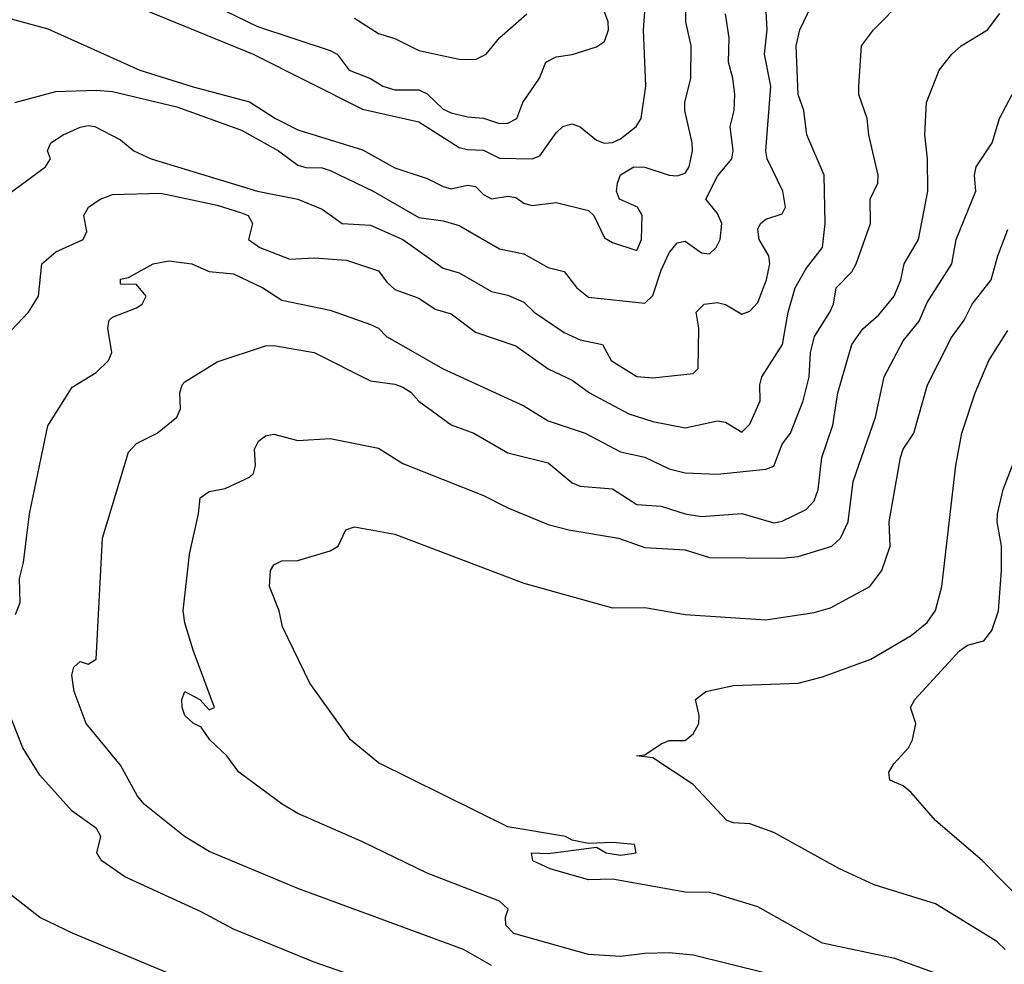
# Model space of a CAD drawing. Header units: metres. Extents: x -46681 to -43747, y -240911 to -237677.
# Tile 326 of 656: x -44586 to -44525, y -240567 to -240508. Entities that reach past the tile are written whole.
import ezdxf

# ---------------------------------------------------------------- set-up
doc = ezdxf.new("R2010")
doc.units = ezdxf.units.M
doc.layers.add('CONTOUR_INDEX', color=1, linetype='Continuous')
doc.layers.add('CONTOUR_INTER', color=3, linetype='Continuous')

msp = doc.modelspace()

# ---------------------------------------------------------------- linework, layer by layer
at = {"layer": 'CONTOUR_INDEX'}
for points, elevation in [([(-44586.595, -240545.26), (-44586.301, -240544.52), (-44586.355, -240543.02), (-44586.095, -240542.033), (-44585.73, -240539.02), (-44584.595, -240533.566), (-44583.095, -240531.163), (-44581.595, -240530.266), (-44580.826, -240529.52), (-44580.622, -240529.02), (-44580.872, -240527.52), (-44580.794, -240527.02), (-44580.595, -240526.828), (-44579.095, -240526.246), (-44578.757, -240526.02), (-44578.506, -240525.52), (-44579.095, -240524.802), (-44580.095, -240524.793), (-44580.095, -240524.471), (-44579.595, -240524.363), (-44578.06, -240523.52), (-44577.095, -240523.329), (-44575.666, -240523.52), (-44574.595, -240524.001), (-44573.095, -240524.148), (-44571.262, -240525.02), (-44570.095, -240525.781), (-44567.095, -240526.404), (-44564.595, -240527.289), (-44564.103, -240527.52), (-44563.613, -240528.02), (-44560.095, -240530.026), (-44555.095, -240532.326), (-44553.595, -240533.246), (-44551.298, -240534.02), (-44549.095, -240535.169), (-44547.595, -240535.515), (-44546.095, -240536.229), (-44545.095, -240536.484), (-44543.095, -240536.556), (-44540.095, -240536.258), (-44539.595, -240536.066), (-44539.095, -240534.7), (-44538.579, -240534.02), (-44537.779, -240532.02), (-44537.411, -240530.52), (-44537.332, -240529.02), (-44537.087, -240528.02), (-44536.129, -240526.52), (-44535.911, -240526.02), (-44535.737, -240525.02), (-44534.768, -240524.02), (-44534.493, -240523.52), (-44533.623, -240521.02), (-44533.636, -240519.52), (-44533.165, -240518.52), (-44533.143, -240518.02), (-44533.726, -240515.52), (-44533.813, -240514.52), (-44534.338, -240513.02), (-44534.343, -240512.52), (-44534.169, -240510.02), (-44533.433, -240509.02), (-44531.595, -240507.138)], 120), ([(-44579.095, -240507.567), (-44571.876, -240510.52), (-44565.095, -240513.941), (-44561.595, -240514.728), (-44559.095, -240516.306), (-44558.595, -240516.446), (-44557.595, -240516.477), (-44556.595, -240516.974), (-44554.573, -240517.02), (-44554.095, -240516.823), (-44553.095, -240515.396), (-44552.671, -240515.02), (-44552.095, -240514.842), (-44551.595, -240515.033), (-44550.595, -240515.852), (-44550.095, -240516.049), (-44549.595, -240516.001), (-44549.095, -240515.771), (-44548.134, -240515.02), (-44547.825, -240514.52), (-44547.543, -240512.52), (-44547.683, -240509.02), (-44547.529, -240507.02)], 115), ([(-44524.095, -240563.146), (-44526.671, -240560.52), (-44529.581, -240558.02), (-44531.095, -240556.297), (-44531.595, -240555.879), (-44532.415, -240555.52), (-44532.467, -240555.02), (-44532.173, -240554.52), (-44531.256, -240553.52), (-44531.018, -240553.02), (-44530.811, -240552.02), (-44531.137, -240551.02), (-44530.87, -240550.52), (-44528.095, -240547.508), (-44527.595, -240547.158), (-44526.595, -240546.893), (-44526.095, -240546.259), (-44525.688, -240545.02), (-44525.489, -240542.52), (-44525.492, -240541.02), (-44525.77, -240539.52), (-44525.741, -240539.02), (-44525.401, -240537.52), (-44524.627, -240535.52)], 125), ([(-44562.095, -240568.897), (-44568.095, -240566.8), (-44573.095, -240564.751), (-44575.095, -240563.682), (-44579.829, -240561.52), (-44581.251, -240560.52), (-44581.558, -240560.02), (-44581.311, -240559.02), (-44581.587, -240558.52), (-44583.095, -240557.455), (-44585.095, -240555.211), (-44586.138, -240553.52), (-44587.595, -240549.915)], 120)]:
    msp.add_lwpolyline(points, dxfattribs=dict(at, elevation=elevation))
at = {"layer": 'CONTOUR_INTER'}
for points, elevation in [([(-44587.095, -240508.283), (-44584.595, -240508.959), (-44578.902, -240511.52), (-44575.595, -240512.555), (-44572.095, -240513.477), (-44570.479, -240514.52), (-44569.095, -240515.211), (-44565.095, -240516.466), (-44563.095, -240517.571), (-44561.095, -240518.228), (-44560.095, -240518.727), (-44559.595, -240518.874), (-44558.595, -240518.652), (-44558.095, -240518.736), (-44557.595, -240519.217), (-44557.095, -240519.487), (-44556.095, -240519.329), (-44555.595, -240519.414), (-44555.095, -240519.757), (-44554.595, -240519.907), (-44553.095, -240519.722), (-44551.095, -240520.219), (-44550.763, -240520.52), (-44550.095, -240521.904), (-44549.595, -240522.191), (-44548.095, -240522.689), (-44547.802, -240522.02), (-44547.759, -240520.52), (-44548.062, -240520.02), (-44549.16, -240519.52), (-44549.349, -240519.02), (-44549.292, -240518.52), (-44549.095, -240518.012), (-44548.276, -240517.52), (-44547.595, -240517.531), (-44546.095, -240518.024), (-44545.595, -240518.069), (-44545.095, -240517.893), (-44544.848, -240517.52), (-44544.636, -240516.52), (-44544.661, -240516.02), (-44545.128, -240514.02), (-44545.127, -240513.52), (-44544.754, -240512.02), (-44544.72, -240510.02), (-44545.054, -240508.52), (-44545.06, -240507.02)], 116), ([(-44587.595, -240528.398), (-44585.794, -240526.52), (-44585.177, -240525.52), (-44584.961, -240523.52), (-44584.095, -240522.779), (-44582.405, -240522.02), (-44582.175, -240521.52), (-44582.354, -240520.52), (-44582.081, -240520.02), (-44581.346, -240519.52), (-44580.595, -240519.233), (-44577.595, -240519.136), (-44574.095, -240519.895), (-44572.595, -240520.366), (-44572.174, -240520.52), (-44571.914, -240521.02), (-44572.165, -240522.02), (-44571.446, -240522.52), (-44569.595, -240523.226), (-44568.095, -240523.143), (-44566.095, -240523.296), (-44564.095, -240523.951), (-44563.595, -240524.659), (-44563.095, -240525.11), (-44561.595, -240525.644), (-44560.595, -240526.328), (-44559.595, -240526.615), (-44558.095, -240527.755), (-44555.595, -240528.614), (-44553.595, -240530.028), (-44552.095, -240530.74), (-44551.023, -240531.52), (-44548.595, -240532.822), (-44547.095, -240533.286), (-44545.095, -240533.697), (-44543.095, -240533.26), (-44542.595, -240533.335), (-44541.595, -240533.96), (-44541.095, -240533.467), (-44540.445, -240532.02), (-44540.461, -240531.02), (-44540.344, -240530.52), (-44539.059, -240528.52), (-44538.717, -240526.52), (-44538.289, -240525.02), (-44537.595, -240523.81), (-44536.578, -240522.52), (-44536.423, -240521.02), (-44536.483, -240518.02), (-44537.562, -240515.52), (-44537.746, -240514.02), (-44538.093, -240513.02), (-44538.221, -240510.02), (-44537.997, -240509.02), (-44537.276, -240507.52)], 119), ([(-44587.095, -240519.255), (-44584.742, -240517.52), (-44584.422, -240517.02), (-44584.617, -240516.52), (-44584.41, -240516.02), (-44583.651, -240515.52), (-44582.595, -240515.051), (-44582.095, -240514.954), (-44581.689, -240515.02), (-44580.095, -240515.845), (-44579.261, -240516.52), (-44578.182, -240517.02), (-44571.595, -240519.018), (-44569.091, -240519.52), (-44567.595, -240520.132), (-44566.363, -240521.02), (-44564.595, -240521.133), (-44562.595, -240522.022), (-44560.095, -240523.782), (-44559.095, -240524.09), (-44557.095, -240525.248), (-44556.095, -240525.458), (-44555.095, -240525.89), (-44554.446, -240526.52), (-44552.595, -240527.783), (-44551.595, -240528.228), (-44550.221, -240528.52), (-44549.674, -240529.52), (-44548.095, -240530.497), (-44547.095, -240530.579), (-44544.595, -240530.31), (-44544.288, -240530.02), (-44544.244, -240527.52), (-44544.411, -240526.52), (-44543.927, -240526.02), (-44543.095, -240525.918), (-44542.595, -240526.052), (-44541.595, -240526.649), (-44541.095, -240526.453), (-44540.595, -240525.929), (-44540.053, -240524.52), (-44539.855, -240523.52), (-44539.922, -240523.02), (-44540.52, -240522.02), (-44540.595, -240521.365), (-44540.421, -240521.02), (-44540.095, -240520.749), (-44539.095, -240520.42), (-44538.871, -240520.02), (-44539.045, -240519.02), (-44540.016, -240517.02), (-44540.098, -240516.52), (-44539.799, -240512.52), (-44540.184, -240510.52), (-44540.016, -240509.02), (-44540.102, -240507.52)], 118), ([(-44586.629, -240513.52), (-44584.095, -240512.846), (-44581.595, -240512.755), (-44580.595, -240512.841), (-44576.595, -240513.792), (-44572.595, -240515.24), (-44570.292, -240516.52), (-44569.095, -240517.408), (-44568.595, -240517.543), (-44567.595, -240517.571), (-44567.095, -240517.744), (-44564.44, -240519.02), (-44561.595, -240520.657), (-44560.095, -240520.863), (-44559.095, -240521.142), (-44556.595, -240522.598), (-44555.095, -240522.899), (-44553.595, -240523.742), (-44552.595, -240524.007), (-44551.82, -240525.02), (-44551.095, -240525.596), (-44547.595, -240525.958), (-44547.095, -240525.481), (-44546.595, -240523.924), (-44546.095, -240522.837), (-44545.595, -240522.211), (-44545.095, -240522.108), (-44544.095, -240522.835), (-44543.595, -240522.9), (-44543.173, -240522.52), (-44542.925, -240522.02), (-44542.824, -240521.02), (-44543.095, -240520.397), (-44543.822, -240519.52), (-44543.095, -240518.081), (-44542.205, -240517.02), (-44542.121, -240516.52), (-44542.319, -240515.02), (-44542.067, -240514.02), (-44542.021, -240513.02), (-44542.135, -240512.02), (-44542.414, -240511.02), (-44542.381, -240509.52), (-44542.605, -240508.02)], 117), ([(-44557.105, -240567.02), (-44558.834, -240566.02), (-44569.095, -240562.238), (-44574.595, -240559.944), (-44576.116, -240559.02), (-44578.595, -240557.035), (-44579.035, -240556.52), (-44580.095, -240554.598), (-44582.209, -240552.02), (-44582.968, -240550.02), (-44583.096, -240549.02), (-44582.983, -240548.52), (-44582.595, -240548.161), (-44582.095, -240548.327), (-44581.59, -240548.02), (-44581.203, -240540.52), (-44579.595, -240535.194), (-44579.095, -240534.651), (-44577.81, -240534.02), (-44576.609, -240533.02), (-44576.363, -240532.52), (-44576.412, -240531.52), (-44576.275, -240531.02), (-44576.095, -240530.842), (-44574.095, -240529.587), (-44571.095, -240528.608), (-44570.595, -240528.59), (-44568.095, -240529.024), (-44564.595, -240530.781), (-44563.095, -240530.976), (-44562.595, -240531.159), (-44562.095, -240531.487), (-44561.595, -240532.044), (-44559.595, -240533.502), (-44558.188, -240534.02), (-44556.095, -240535.237), (-44553.595, -240535.861), (-44552.095, -240537.093), (-44551.595, -240537.298), (-44549.595, -240537.464), (-44548.095, -240538.44), (-44546.595, -240538.551), (-44545.095, -240539.015), (-44544.095, -240539.182), (-44541.595, -240539.003), (-44539.595, -240539.581), (-44539.095, -240539.471), (-44537.595, -240538.753), (-44537.095, -240538.213), (-44536.864, -240537.52), (-44536.637, -240535.52), (-44535.952, -240533.52), (-44535.639, -240531.52), (-44534.77, -240528.52), (-44534.095, -240527.542), (-44533.095, -240526.69), (-44532.148, -240525.52), (-44531.735, -240524.52), (-44531.531, -240523.52), (-44530.64, -240522.02), (-44530.067, -240519.02), (-44530.076, -240517.02), (-44530.244, -240515.52), (-44530.151, -240513.52), (-44529.356, -240511.52), (-44528.566, -240510.52), (-44528, -240510.02), (-44526.359, -240509.02), (-44525.595, -240508)], 121), ([(-44573.595, -240507.833), (-44571.595, -240508.811), (-44567.095, -240510.291), (-44566.671, -240510.52), (-44565.911, -240511.52), (-44564.595, -240512.046), (-44563.828, -240512.52), (-44563.095, -240512.738), (-44561.595, -240512.737), (-44561.095, -240512.993), (-44560.095, -240513.937), (-44559.595, -240514.166), (-44558.595, -240514.418), (-44557.595, -240514.487), (-44556.595, -240514.818), (-44556.095, -240514.798), (-44555.527, -240514.52), (-44555.166, -240513.52), (-44554.126, -240512.02), (-44553.739, -240511.02), (-44553.095, -240510.69), (-44552.095, -240510.553), (-44550.595, -240510.075), (-44550.095, -240509.752), (-44549.855, -240509.02), (-44549.876, -240508.52), (-44550.236, -240507.52)], 114), ([(-44565.595, -240508.297), (-44564.095, -240509.244), (-44563.095, -240509.551), (-44561.595, -240510.292), (-44559.095, -240510.84), (-44558.095, -240510.857), (-44557.427, -240510.52), (-44556.595, -240509.518), (-44554.915, -240508.02)], 113), ([(-44540.095, -240567.487), (-44544.595, -240566.372), (-44546.095, -240566.236), (-44547.595, -240566.262), (-44549.095, -240566.464), (-44551.095, -240566.341), (-44555.724, -240565.02), (-44556.215, -240564.52), (-44556.227, -240564.02), (-44556.069, -240563.52), (-44556.61, -240563.02), (-44561.095, -240561.293), (-44565.095, -240559.348), (-44569.095, -240557.585), (-44570.079, -240557.02), (-44572.758, -240555.02), (-44573.51, -240554.02), (-44574.556, -240553.02), (-44575.095, -240552.231), (-44575.595, -240551.992), (-44576.093, -240551.52), (-44576.265, -240551.02), (-44576.292, -240550.52), (-44576.095, -240550.04), (-44575.175, -240550.52), (-44574.595, -240551.171), (-44574.275, -240551.02), (-44575.595, -240547.472), (-44576.095, -240545.78), (-44576.198, -240545.02), (-44575.81, -240541.52), (-44575.247, -240539.02), (-44575.143, -240538.02), (-44574.595, -240537.634), (-44573.595, -240537.458), (-44572.095, -240536.748), (-44571.857, -240536.52), (-44571.723, -240536.02), (-44571.78, -240535.02), (-44571.543, -240534.52), (-44571.095, -240534.192), (-44570.595, -240534.073), (-44569.095, -240534.473), (-44567.095, -240534.356), (-44564.095, -240534.943), (-44562.595, -240535.9), (-44557.595, -240537.872), (-44556.095, -240538.651), (-44553.595, -240539.678), (-44552.316, -240540.02), (-44549.229, -240540.52), (-44547.595, -240541.095), (-44545.095, -240541.249), (-44543.595, -240541.728), (-44539.095, -240541.774), (-44538.095, -240541.661), (-44536.01, -240541.02), (-44535.477, -240540.52), (-44535.001, -240539.52), (-44534.689, -240537.02), (-44533.303, -240533.02), (-44532.775, -240530.52), (-44531.595, -240528.3), (-44530.595, -240527.082), (-44530.095, -240525.923), (-44528.571, -240523.52), (-44528.306, -240522.02), (-44527.079, -240519.02), (-44527.163, -240518.02), (-44527.072, -240517.52), (-44526.083, -240516.02), (-44525.628, -240514.52), (-44524.844, -240513.02)], 122), ([(-44529.487, -240567.52), (-44532.095, -240566.571), (-44536.595, -240565.631), (-44540.595, -240563.384), (-44543.095, -240562.613), (-44543.595, -240562.491), (-44545.095, -240562.457), (-44549.595, -240561.66), (-44551.095, -240561.706), (-44553.471, -240561.02), (-44554.546, -240560.52), (-44554.622, -240560.02), (-44553.595, -240560.07), (-44550.595, -240559.675), (-44550, -240560.02), (-44549.095, -240560.172), (-44548.141, -240560.02), (-44548.243, -240559.52), (-44549.595, -240559.391), (-44551.095, -240559.452), (-44552.095, -240559.251), (-44552.516, -240559.02), (-44556.095, -240558.416), (-44564.095, -240554.443), (-44565.836, -240553.02), (-44568.359, -240549.52), (-44570.044, -240546.02), (-44570.266, -240545.02), (-44570.849, -240543.52), (-44570.797, -240542.52), (-44570.595, -240542.174), (-44570.095, -240541.923), (-44569.095, -240541.916), (-44567.095, -240541.317), (-44566.595, -240541.014), (-44566.122, -240540.02), (-44565.595, -240539.822), (-44563.095, -240540.28), (-44555.095, -240543.322), (-44549.595, -240544.836), (-44547.595, -240544.833), (-44545.095, -240545.265), (-44540.095, -240545.579), (-44537.095, -240545.141), (-44536.095, -240544.838), (-44533.654, -240543.52), (-44532.908, -240542.52), (-44532.392, -240541.02), (-44532.45, -240539.52), (-44531.76, -240535.52), (-44531.579, -240535.02), (-44530.935, -240534.02), (-44530.085, -240531.02), (-44528.595, -240528.098), (-44527.812, -240527.02), (-44527.32, -240526.02), (-44526.144, -240524.52), (-44525.727, -240523.02), (-44525.095, -240521.387)], 123), ([(-44525.266, -240566.02), (-44525.774, -240565.52), (-44529.595, -240563.19), (-44533.376, -240562.02), (-44535.538, -240561.02), (-44539.595, -240558.762), (-44541.095, -240558.234), (-44542.095, -240558.167), (-44542.522, -240558.02), (-44544.595, -240555.794), (-44547.095, -240554.15), (-44548.115, -240554.02), (-44547.595, -240553.96), (-44546.595, -240553.277), (-44546.095, -240553.077), (-44545.095, -240553.067), (-44544.595, -240552.655), (-44544.254, -240552.02), (-44544.236, -240551.52), (-44544.451, -240550.52), (-44543.827, -240550.02), (-44542.095, -240549.667), (-44538.095, -240549.505), (-44536.595, -240549.128), (-44533.595, -240548.036), (-44531.095, -240546.555), (-44530.095, -240545.75), (-44529.595, -240545), (-44529.195, -240543.52), (-44528.324, -240536.02), (-44527.959, -240534.02), (-44527.137, -240531.52), (-44526.279, -240529.52), (-44525.095, -240527.649)], 124), ([(-44577.043, -240567.52), (-44583.024, -240565.02), (-44585.095, -240564.028), (-44587.017, -240562.52)], 119)]:
    msp.add_lwpolyline(points, dxfattribs=dict(at, elevation=elevation))

doc.saveas('drawing.dxf')
